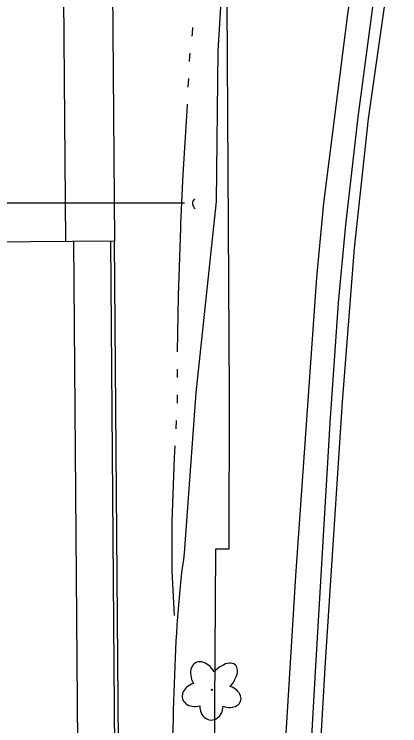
# Model space of a CAD drawing. Extents: x 589250 to 1188077, y 162953 to 363065.
# Drawn here: x 594080.7 to 594175.5, y 182050.5 to 182225.5 of the extents above; entities that cross this region are included whole.
import ezdxf

# ---------------------------------------------------------------- set-up
doc = ezdxf.new("R2010")
doc.units = 0
for name, color, linetype in [('E_BMGRD', 7, 'Continuous'), ('E_DRN', 7, 'Continuous'), ('E_DRN_SS_UG', 7, 'Continuous'), ('E_FEN', 7, 'Continuous'), ('E_FEN_Generic', 7, 'Continuous'), ('E_LAND_Vegetation', 7, 'Continuous'), ('E_RDWY', 7, 'Continuous'), ('E_RDWY_Gravel', 7, 'Continuous'), ('E_RDWY_PavtEdge', 7, 'Continuous'), ('E_RDWY_ShldPaved', 7, 'Continuous'), ('E_WTR_FlowLine', 7, 'Continuous'), ('P_TC_BarrierConc', 7, 'Continuous')]:
    doc.layers.add(name, color=color, linetype=linetype)

msp = doc.modelspace()

# ---------------------------------------------------------------- linework, layer by layer
at = {"layer": 'E_BMGRD'}
msp.add_lwpolyline([(594133.07, 180935.67), (594134.79, 181013.78), (594134.35, 181184.13), (594134, 181361.18), (594133.56, 181494.77), (594132.93, 181647.16), (594134.05, 181781.01), (594135.49, 181832.82), (594140.24, 181927.89), (594146.31, 182027.2), (594149.97, 182087.35), (594155.14, 182160.77), (594156.85, 182178.97), (594162.87, 182226.1), (594167.18, 182252.02), (594177.43, 182304.65), (594182.57, 182341.3)], dxfattribs=at)
at = {"layer": 'E_DRN'}
msp.add_arc((594126.06, 182178.93), 1.49, 131.6355, 237.8957, dxfattribs=at)
at = {"layer": 'E_DRN_SS_UG'}
msp.add_line((594032.41, 182179.09), (594122.62, 182179.07), dxfattribs=at)
at = {"layer": 'E_FEN'}
msp.add_lwpolyline([(594130.21, 182093.91), (594123.32, 181005.62)], dxfattribs=at)
at = {"layer": 'E_FEN_Generic'}
msp.add_lwpolyline([(594151.88, 182369.3), (594132.31, 182351.89), (594133.55, 182132.15), (594133.49, 182093.89)], dxfattribs=at)
msp.add_lwpolyline([(594151.88, 182369.3), (594132.31, 182351.89), (594133.55, 182132.15), (594133.49, 182093.89)], dxfattribs=at)
at = {"layer": 'E_LAND_Vegetation'}
msp.add_circle((594129.3, 182059.34), 0.128, dxfattribs=at)
for centre, major_axis, ratio in [((594127.37, 182062.3), (2.08, -3.68), 0.691916), ((594131.88, 182061.97), (-3.18, -3.53), 0.560249), ((594125.59, 182058.14), (3.48, 0.98), 0.782863), ((594132.98, 182057.75), (-3.41, 1.24), 0.716896), ((594129.22, 182055.36), (0.06, 3.45), 0.832022)]:
    msp.add_ellipse(centre, major_axis=major_axis, ratio=ratio, start_param=1.570796, end_param=4.712389, dxfattribs=at)
at = {"layer": 'E_RDWY'}
for p, q in [((594167.84, 182199.73), (594172.28, 182230.72)), ((594164.37, 182167.96), (594167.84, 182199.73)), ((594161.47, 182130.13), (594164.37, 182167.96)), ((594159.21, 182096.19), (594161.47, 182130.13)), ((594157.29, 182066.17), (594159.21, 182096.19)), ((594154.63, 182022.26), (594157.29, 182066.17))]:
    msp.add_line(p, q, dxfattribs=at)
at = {"layer": 'E_RDWY_Gravel'}
for p, q in [((594165.33, 182200.19), (594169.02, 182227.87)), ((594162.24, 182173.66), (594165.33, 182200.19)), ((594160.44, 182154.52), (594162.24, 182173.66)), ((594158.44, 182124.98), (594160.44, 182154.52)), ((594156.43, 182091.6), (594158.44, 182124.98)), ((594154.8, 182063.74), (594156.43, 182091.6)), ((594153.04, 182032.35), (594154.8, 182063.74))]:
    msp.add_line(p, q, dxfattribs=at)
msp.add_lwpolyline([(594107.66, 182900.09), (594100.27, 182820.72), (594105.42, 182169.63)], dxfattribs=at)
at = {"layer": 'E_RDWY_PavtEdge'}
for points in [[(594093.4, 182169.53), (594088.28, 182819.81), (594097.4, 182944.94), (594094.45, 183544.69), (594096.37, 183747.2), (594099.26, 183848.43), (594103.42, 183949.62), (594112.26, 184135.72), (594119.25, 184282.78), (594121.1, 184321.82), (594123.11, 184321.82), (594140.21, 184471.08), (594158.55, 184857.33)], [(594105.4, 182169.63), (593950.9, 182168.4)], [(594100.93, 181469.57), (594098.17, 181819.56), (594095.4, 182169.55)]]:
    msp.add_lwpolyline(points, dxfattribs=at)
at = {"layer": 'E_RDWY_ShldPaved'}
msp.add_lwpolyline([(594110.93, 181469.65), (594105.4, 182169.63)], dxfattribs=at)
at = {"layer": 'E_WTR_FlowLine'}
for p, q in [((594124.59, 182222.21), (594124.49, 182220.61)), ((594124.49, 182220.61), (594124.43, 182220.11)), ((594123.94, 182215.93), (594123.85, 182215.17)), ((594123.85, 182215.17), (594123.78, 182213.84)), ((594123.57, 182209.64), (594123.46, 182207.54)), ((594123.25, 182203.34), (594123.16, 182201.71)), ((594123.16, 182201.71), (594122.22, 182186.11)), ((594122.22, 182186.11), (594121.65, 182173.93)), ((594121.65, 182173.93), (594121.62, 182172.89)), ((594121.62, 182172.89), (594121.09, 182156.19)), ((594121.09, 182156.19), (594120.84, 182142.42)), ((594120.8, 182138.21), (594120.79, 182136.11)), ((594120.79, 182131.9), (594120.78, 182129.8)), ((594120.57, 182125.6), (594120.45, 182123.5)), ((594120.23, 182119.3), (594120.07, 182116.39)), ((594120.07, 182116.39), (594119.52, 182100.8)), ((594119.52, 182100.8), (594119.46, 182088.83)), ((594119.46, 182088.83), (594119.46, 182088.5)), ((594119.46, 182088.5), (594120.09, 182077.62))]:
    msp.add_line(p, q, dxfattribs=at)
for points in [[(594151.65, 182554.36), (594151.53, 182503.08), (594152.36, 182468.04), (594148.89, 182419.61), (594136.91, 182363.75), (594136.52, 182315.69), (594133.56, 182262.28), (594130.81, 182216.49), (594130.37, 182179.39), (594125.36, 182132.4), (594122.56, 182092.96)], [(594133.49, 182093.89), (594130.21, 182093.91)]]:
    msp.add_lwpolyline(points, dxfattribs=at)
msp.add_open_spline([(594122.56, 182092.96), (594120.04, 182076.96), (594119.23, 182024.07), (594119.11, 181971.02), (594120.52, 181920.15), (594121.46, 181869.26), (594121.78, 181817.12), (594122.17, 181767.69), (594122.01, 181714.65), (594121.7, 181665.65), (594122.61, 181616.72), (594123.35, 181566.08), (594123.38, 181519.52), (594121.41, 181468.8), (594119.78, 181417.78), (594117.87, 181308.98), (594116.44, 181255.93), (594115.64, 181205.15), (594116.06, 181153), (594112.53, 181102.33), (594113.86, 181047.36), (594112.46, 181001.86), (594112.12, 180965.58)], degree=3, dxfattribs=at)
at = {"layer": 'P_TC_BarrierConc'}
msp.add_lwpolyline([(594104.4, 182169.62), (594107.11, 181826.18), (594109.93, 181469.64), (594101.81, 181216.48), (594091.15, 180957.74)], dxfattribs=at)

doc.saveas('drawing.dxf')
